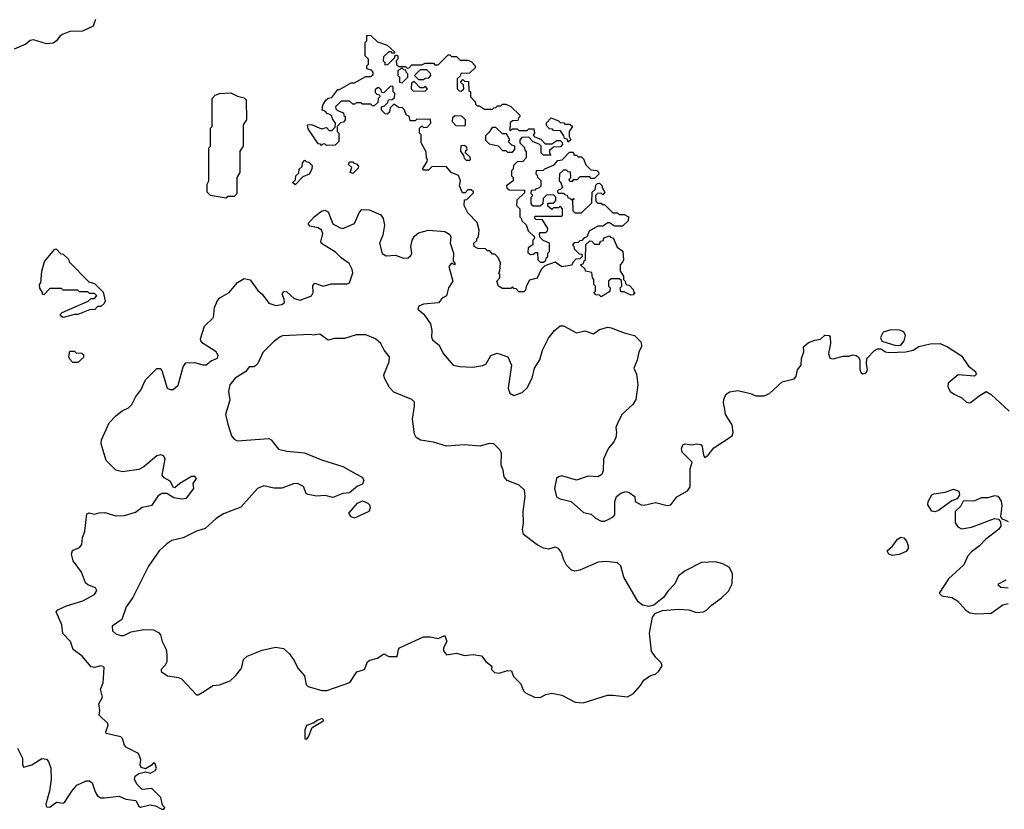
# Model space of a CAD drawing. Extents: x 2106670 to 2323771, y 35271 to 224896.
# Tile 285 of 419: x 2305441 to 2311425, y 116114 to 120915. Entities that reach past the tile are written whole.
import ezdxf

# ---------------------------------------------------------------- set-up
doc = ezdxf.new("R2010")
doc.units = 0

msp = doc.modelspace()

# ---------------------------------------------------------------- linework, layer by layer
at = {"layer": '0CON20XD'}
for points in [[(2305902.5, 120915), (2305887.5, 120875), (2305822.5, 120845), (2305745, 120842.9), (2305705, 120827.5), (2305685, 120814.4), (2305665, 120785.7), (2305645, 120771.5), (2305605, 120768.6), (2305525, 120792.9), (2305505, 120787.5), (2305478.8, 120765), (2305408, 120735)], [(2308505, 119260), (2308475, 119260), (2308458.3, 119278.3), (2308445, 119280), (2308435, 119290), (2308425, 119280), (2308375, 119280), (2308350, 119295), (2308340, 119325), (2308360, 119345), (2308360, 119365), (2308352.5, 119375), (2308360, 119385), (2308362.5, 119435), (2308348.3, 119468.3), (2308328.3, 119488.3), (2308315, 119490), (2308298.3, 119508.3), (2308285, 119510), (2308271.7, 119521.7), (2308225, 119523.3), (2308202.5, 119535), (2308200, 119555), (2308218.3, 119571.7), (2308220, 119585), (2308230, 119595), (2308232.5, 119635), (2308221.7, 119681.7), (2308165, 119740), (2308142.5, 119785), (2308145, 119820), (2308158.3, 119821.7), (2308198.3, 119861.7), (2308198.3, 119868.3), (2308185, 119880), (2308165, 119880), (2308148.3, 119861.7), (2308131.7, 119861.7), (2308114.1, 119904.1), (2308120, 119935), (2308108.3, 119968.3), (2308062.5, 119985), (2308035, 120020), (2307955, 120022.5), (2307945, 120020), (2307925, 120000), (2307895, 120000), (2307890, 120005), (2307918.3, 120051.7), (2307920, 120065), (2307912.5, 120075), (2307911.7, 120111.7), (2307880, 120165), (2307880, 120215), (2307870, 120225), (2307870, 120255), (2307885, 120270), (2307895, 120260), (2307918.3, 120261.7), (2307940, 120285), (2307938.3, 120308.3), (2307855, 120310), (2307845, 120300), (2307815, 120300), (2307808.3, 120328.3), (2307792.5, 120335), (2307778.3, 120368.3), (2307768.3, 120378.3), (2307745, 120380), (2307715, 120400), (2307691.7, 120378.3), (2307688.3, 120351.7), (2307675, 120340), (2307661.7, 120341.7), (2307640, 120365), (2307640, 120385), (2307658.3, 120391.7), (2307678.3, 120411.7), (2307681.7, 120428.3), (2307705, 120430), (2307718.3, 120441.7), (2307720, 120465), (2307710, 120475), (2307710, 120505), (2307705, 120510), (2307691.7, 120508.3), (2307655, 120470), (2307641.7, 120471.7), (2307638.3, 120488.3), (2307625, 120500), (2307615, 120500), (2307601.7, 120488.3), (2307601.7, 120471.7), (2307611.7, 120461.7), (2307628.3, 120458.3), (2307630, 120445), (2307620, 120435), (2307618.3, 120411.7), (2307595, 120390), (2307585, 120390), (2307575, 120400), (2307525, 120400), (2307515, 120410), (2307485, 120410), (2307478.3, 120401.7), (2307465, 120400), (2307445, 120420), (2307395, 120420), (2307360, 120385), (2307361.7, 120371.7), (2307371.7, 120361.7), (2307408.3, 120348.3), (2307411.7, 120331.7), (2307420, 120325), (2307420, 120305), (2307408.3, 120291.7), (2307391.7, 120288.3), (2307370, 120265), (2307370, 120235), (2307380, 120225), (2307380, 120175), (2307358.3, 120151.7), (2307305, 120150), (2307298.3, 120158.3), (2307285, 120160), (2307275, 120150), (2307268.3, 120158.3), (2307255, 120160), (2307195, 120250), (2307190, 120275), (2307215, 120276.7), (2307275, 120250), (2307305, 120260), (2307321.7, 120241.7), (2307338.3, 120241.7), (2307358.3, 120261.7), (2307360, 120285), (2307341.7, 120311.7), (2307338.3, 120328.3), (2307328.3, 120338.3), (2307311.7, 120341.7), (2307298.3, 120358.3), (2307280, 120365), (2307283.3, 120395), (2307302.5, 120425), (2307315, 120436.7), (2307338.3, 120441.7), (2307375, 120490), (2307385, 120490), (2307455, 120530), (2307475, 120530), (2307545, 120570), (2307575, 120570), (2307588.3, 120581.7), (2307590, 120595), (2307578.3, 120608.3), (2307550, 120615), (2307550, 120635), (2307560, 120645), (2307560, 120675), (2307540, 120695), (2307540, 120775), (2307550, 120785), (2307550, 120815), (2307555, 120820), (2307575, 120817.5), (2307615, 120780), (2307675, 120760), (2307718.3, 120718.3), (2307718.3, 120711.7), (2307705, 120710), (2307698.3, 120718.3), (2307685, 120720), (2307651.7, 120688.3), (2307650, 120665), (2307660, 120655), (2307660, 120640), (2307678.3, 120641.7), (2307718.3, 120681.7), (2307725, 120700), (2307740, 120695), (2307740, 120675), (2307730, 120665), (2307731.7, 120641.7), (2307745, 120630), (2307785, 120630), (2307795, 120620), (2307808.3, 120621.7), (2307825, 120640), (2307885, 120640), (2307905, 120650), (2307955, 120650), (2307965, 120640), (2307985, 120640), (2308045, 120700), (2308055, 120700), (2308065, 120690), (2308095, 120690), (2308118.3, 120668.3), (2308165, 120667.5), (2308185, 120660), (2308210, 120635), (2308208.3, 120621.7), (2308175, 120590), (2308121.7, 120588.3), (2308118.3, 120571.7), (2308100, 120555), (2308100, 120495), (2308111.7, 120481.7), (2308125, 120480), (2308140, 120495), (2308138.3, 120518.3), (2308120, 120535), (2308135, 120550), (2308145, 120540), (2308168.3, 120538.3), (2308170, 120485), (2308180, 120475), (2308180, 120445), (2308210, 120415), (2308211.7, 120401.7), (2308221.7, 120391.7), (2308235, 120390), (2308265, 120370), (2308315, 120370), (2308321.7, 120378.3), (2308335, 120380), (2308345, 120390), (2308365, 120390), (2308375, 120400), (2308395, 120400), (2308425, 120387.5), (2308480, 120335), (2308480, 120325), (2308471.7, 120318.3), (2308468.3, 120301.7), (2308435, 120300), (2308421.7, 120288.3), (2308420, 120240), (2308435, 120250), (2308465, 120250), (2308475, 120240), (2308525, 120240), (2308535, 120250), (2308565, 120250), (2308570, 120225), (2308561.7, 120211.7), (2308571.7, 120201.7), (2308608.3, 120188.3), (2308635, 120160), (2308675, 120160), (2308705, 120180), (2308725, 120180), (2308738.3, 120168.3), (2308740, 120155), (2308728.3, 120141.7), (2308685, 120140), (2308661.7, 120118.3), (2308660, 120105), (2308668.3, 120091.7), (2308625, 120090), (2308610, 120105), (2308610, 120145), (2308598.3, 120158.3), (2308561.7, 120171.7), (2308535, 120200), (2308491.7, 120198.3), (2308480, 120185), (2308480, 120165), (2308508.3, 120138.3), (2308511.7, 120121.7), (2308520, 120115), (2308520, 120075), (2308498.3, 120051.7), (2308465, 120050), (2308441.7, 120028.3), (2308440, 120005), (2308430, 119995), (2308430, 119965), (2308440, 119955), (2308440, 119935), (2308400, 119905), (2308401.7, 119891.7), (2308415, 119880), (2308508.3, 119878.3), (2308508.3, 119861.7), (2308461.7, 119818.3), (2308460, 119785), (2308480, 119765), (2308480, 119715), (2308488.3, 119708.3), (2308491.7, 119691.7), (2308518.3, 119668.3), (2308531.7, 119631.7), (2308570, 119595), (2308568.3, 119581.7), (2308560, 119575), (2308560, 119545), (2308531.7, 119528.3), (2308528.3, 119498.3), (2308545, 119487.5), (2308561.7, 119488.3), (2308575, 119500), (2308588.3, 119498.3), (2308590, 119455), (2308605, 119440), (2308625, 119440), (2308638.3, 119451.7), (2308641.7, 119468.3), (2308650, 119475), (2308650, 119495), (2308660, 119505), (2308660, 119555), (2308621.7, 119571.7), (2308601.7, 119591.7), (2308600, 119615), (2308605, 119620), (2308638.3, 119621.7), (2308648.3, 119631.7), (2308650, 119645), (2308618.3, 119698.3), (2308575, 119700), (2308570, 119715), (2308575, 119720), (2308735, 119720), (2308740, 119725), (2308740, 119765), (2308725, 119780), (2308715, 119770), (2308685, 119770), (2308675, 119760), (2308651.7, 119781.7), (2308651.7, 119798.3), (2308685, 119800), (2308700, 119815), (2308700, 119835), (2308685, 119850), (2308641.7, 119848.3), (2308621.7, 119828.3), (2308620, 119795), (2308605, 119780), (2308561.7, 119781.7), (2308550, 119795), (2308550, 119835), (2308560, 119845), (2308550, 119855), (2308551.7, 119878.3), (2308575, 119880), (2308581.7, 119888.3), (2308598.3, 119891.7), (2308610, 119905), (2308610, 119935), (2308590, 119955), (2308588.3, 119968.3), (2308580, 119975), (2308581.7, 119998.3), (2308625, 120000), (2308631.7, 120008.3), (2308688.3, 120031.7), (2308711.7, 120058.3), (2308738.3, 120061.7), (2308781.7, 120108.3), (2308805, 120110), (2308811.7, 120091.7), (2308825, 120090), (2308835, 120080), (2308855, 120080), (2308868.3, 120068.3), (2308881.7, 120031.7), (2308911.7, 120001.7), (2308948.3, 119998.3), (2308958.3, 119988.3), (2308960, 119975), (2308935, 119950), (2308915, 119950), (2308905, 119960), (2308845, 119960), (2308828.3, 119941.7), (2308805, 119940), (2308798.3, 119931.7), (2308785, 119930), (2308780, 119945), (2308790, 119955), (2308788.3, 119988.3), (2308775, 119990), (2308765, 120000), (2308745, 120000), (2308721.7, 119978.3), (2308720, 119935), (2308728.3, 119928.3), (2308740, 119895), (2308728.3, 119881.7), (2308711.7, 119878.3), (2308710, 119865), (2308715, 119860), (2308745, 119860), (2308751.7, 119851.7), (2308768.3, 119848.3), (2308771.7, 119831.7), (2308785, 119830), (2308795, 119820), (2308808.3, 119828.3), (2308808.3, 119821.7), (2308800, 119820), (2308801.7, 119751.7), (2308815, 119740), (2308855, 119740), (2308918.3, 119801.7), (2308920, 119865), (2308938.3, 119881.7), (2308941.7, 119908.3), (2308951.7, 119918.3), (2308965, 119920), (2308980, 119905), (2308980, 119895), (2308997.5, 119865), (2308985, 119850), (2308975, 119860), (2308951.7, 119858.3), (2308940, 119845), (2308941.7, 119811.7), (2308955, 119800), (2308975, 119800), (2308981.7, 119791.7), (2308995, 119790), (2309045, 119740), (2309075, 119740), (2309085, 119730), (2309115, 119730), (2309140, 119715), (2309138.3, 119691.7), (2309105, 119660), (2309055, 119660), (2309025, 119680), (2309015, 119680), (2308985, 119660), (2308955, 119660), (2308901.7, 119628.3), (2308888.3, 119591.7), (2308871.7, 119588.3), (2308858.3, 119571.7), (2308845, 119570), (2308835, 119560), (2308811.7, 119558.3), (2308800, 119545), (2308808.3, 119538.3), (2308811.7, 119521.7), (2308841.7, 119491.7), (2308858.3, 119488.3), (2308860, 119475), (2308845, 119460), (2308821.7, 119458.3), (2308801.7, 119438.3), (2308797, 119423), (2308735, 119412.5), (2308695, 119440), (2308631.7, 119418.3), (2308610, 119395), (2308585, 119342.5), (2308539.3, 119330.7), (2308518.3, 119291.7), (2308515, 119270), (2308505, 119260)], [(2307765, 120530), (2307800, 120565), (2307800, 120585), (2307790, 120595), (2307788.3, 120608.3), (2307775, 120610), (2307765, 120620), (2307740, 120605), (2307740, 120575), (2307750, 120565), (2307750, 120535), (2307765, 120530)], [(2307895, 120550), (2307905, 120560), (2307928.3, 120561.7), (2307940, 120575), (2307938.3, 120588.3), (2307915, 120610), (2307875, 120610), (2307840, 120575), (2307865, 120550), (2307895, 120550)], [(2307905, 120480), (2307920, 120495), (2307908.3, 120508.3), (2307895, 120500), (2307875, 120500), (2307838.3, 120538.3), (2307821.7, 120528.3), (2307820, 120495), (2307831.7, 120481.7), (2307905, 120480)], [(2306695, 119830), (2306600, 119845), (2306580, 119865), (2306580, 119915), (2306590, 119935), (2306590, 120135), (2306600, 120145), (2306600, 120255), (2306610, 120265), (2306610, 120435), (2306630, 120455), (2306655, 120466.7), (2306725, 120470), (2306765, 120450), (2306805, 120440), (2306818.3, 120428.3), (2306820, 120305), (2306800, 120275), (2306800, 120145), (2306780, 120115), (2306780, 119985), (2306760, 119955), (2306760, 119855), (2306745, 119840), (2306705, 119840), (2306695, 119830)], [(2308145, 120270), (2308150, 120275), (2308150, 120305), (2308128.3, 120328.3), (2308085, 120330), (2308071.7, 120318.3), (2308070, 120295), (2308091.7, 120271.7), (2308145, 120270)], [(2308775, 120170), (2308768.3, 120188.3), (2308751.7, 120191.7), (2308748.3, 120208.3), (2308728.3, 120238.3), (2308685, 120240), (2308678.3, 120248.3), (2308661.7, 120251.7), (2308641.7, 120271.7), (2308641.7, 120288.3), (2308671.7, 120318.3), (2308715, 120300), (2308725, 120290), (2308747, 120287), (2308755, 120280), (2308785, 120280), (2308800, 120265), (2308780, 120235), (2308780, 120205), (2308790, 120185), (2308775, 120170)], [(2308435, 120110), (2308450, 120125), (2308450, 120145), (2308431.7, 120151.7), (2308411.7, 120171.7), (2308420, 120185), (2308400, 120220), (2308375, 120220), (2308335, 120260), (2308311.7, 120258.3), (2308295, 120230), (2308271.7, 120208.3), (2308271.7, 120181.7), (2308295, 120160), (2308348.3, 120148.3), (2308375, 120120), (2308395, 120120), (2308405, 120110), (2308435, 120110)], [(2308175, 120060), (2308180, 120065), (2308178.3, 120078.3), (2308150, 120105), (2308151.7, 120118.3), (2308160, 120125), (2308158.3, 120138.3), (2308145, 120150), (2308121.7, 120148.3), (2308120, 120115), (2308138.3, 120088.3), (2308141.7, 120071.7), (2308155, 120060), (2308175, 120060)], [(2307115, 119910), (2307100, 119925), (2307118.3, 119941.7), (2307120, 119965), (2307138.3, 119981.7), (2307140, 120005), (2307158.3, 120021.7), (2307160, 120045), (2307175, 120060), (2307181.7, 120051.7), (2307198.3, 120048.3), (2307218.3, 120028.3), (2307217.5, 120005), (2307200, 119975), (2307161.7, 119958.3), (2307115, 119910)], [(2307465, 119980), (2307450, 119985), (2307460, 120015), (2307440, 120035), (2307445, 120050), (2307465, 120050), (2307471.7, 120041.7), (2307488.3, 120038.3), (2307500, 120025), (2307498.3, 120011.7), (2307465, 119980)], [(2305955.7, 116184.3), (2306045, 116193.8), (2306085.8, 116175.8), (2306147.2, 116167.2), (2306165, 116133.3), (2306175, 116128), (2306235, 116142), (2306265.8, 116135.8), (2306304.1, 116114.1), (2306316.7, 116115), (2306322.5, 116125), (2306309.4, 116139.4), (2306298.9, 116185), (2306245, 116241.2), (2306185, 116233.8), (2306155, 116264), (2306138.6, 116295), (2306142.5, 116315), (2306165, 116331.2), (2306205, 116342.5), (2306236.4, 116333.6), (2306265, 116350), (2306273.3, 116365), (2306265, 116390), (2306255, 116396.7), (2306240, 116380), (2306205, 116360), (2306179.2, 116369.2), (2306172.5, 116382.5), (2306178.2, 116415), (2306163.1, 116453.1), (2306090.3, 116490.3), (2306079, 116505), (2306066, 116545), (2306055.2, 116555.2), (2305965.8, 116575.8), (2305963.9, 116585), (2305979.5, 116625), (2305977.1, 116635), (2305924.5, 116685.5), (2305927.5, 116715), (2305921.9, 116755), (2305944.3, 116795.7), (2305933.2, 116845), (2305947.8, 116882.2), (2305950.9, 116910.9), (2305955, 116977.5), (2305935, 116986.1), (2305895, 116977.1), (2305875, 116980.8), (2305820, 117045), (2305766.4, 117086.4), (2305750, 117135), (2305703.2, 117183.2), (2305696.4, 117235), (2305662.5, 117315), (2305672.2, 117327.8), (2305725, 117351.1), (2305825, 117380.6), (2305895, 117420.5), (2305910, 117445), (2305901.5, 117461.5), (2305855, 117478.2), (2305840.8, 117490.8), (2305817.2, 117555), (2305765.3, 117625), (2305756.2, 117665), (2305761.9, 117688.1), (2305804.5, 117705.5), (2305818.8, 117725), (2305822.7, 117765), (2305837.5, 117805), (2305849.5, 117910.5), (2305863.8, 117916.2), (2305895, 117907.5), (2305925, 117916.7), (2305957.7, 117917.7), (2306025, 117899.1), (2306079.1, 117900.8), (2306145, 117921.3), (2306185, 117950.4), (2306246.2, 117963.8), (2306286.6, 118023.4), (2306305, 118036.9), (2306335, 118036.2), (2306378.9, 118008.9), (2306427.5, 118002.5), (2306454.3, 118005.7), (2306498.9, 118065), (2306496, 118095), (2306515.5, 118125), (2306505, 118137.9), (2306485, 118137.3), (2306415, 118094.7), (2306385, 118067.7), (2306375, 118070.5), (2306355, 118108.9), (2306318.7, 118128.7), (2306307.9, 118145), (2306324.5, 118245), (2306315, 118262.9), (2306298.7, 118268.7), (2306275, 118263.8), (2306195, 118196.1), (2306165, 118180.4), (2306065, 118166.1), (2306025, 118175.6), (2305967.1, 118235), (2305935.7, 118335), (2305939.1, 118360.9), (2305985.5, 118464.5), (2306024.6, 118505.5), (2306063.8, 118536.2), (2306102, 118555), (2306122.9, 118575), (2306146.1, 118623.9), (2306177.4, 118662.6), (2306205.4, 118724.6), (2306275, 118794.4), (2306295, 118794.3), (2306305, 118782.5), (2306337.5, 118675), (2306355, 118666.7), (2306373.6, 118666.4), (2306405, 118692), (2306433.8, 118805), (2306451.1, 118828.9), (2306505, 118831), (2306555, 118815.3), (2306574.1, 118815.9), (2306605, 118841.1), (2306643.4, 118856.6), (2306646.7, 118873.3), (2306636.2, 118895), (2306556.9, 118945), (2306541.7, 118961.7), (2306539.5, 118975), (2306565, 119052), (2306619.4, 119105), (2306624.4, 119165), (2306642.4, 119207.6), (2306657.4, 119222.6), (2306714.2, 119255), (2306765, 119317.1), (2306805, 119341.9), (2306842.4, 119332.4), (2306887.6, 119267.6), (2306913.9, 119245), (2306955, 119191.1), (2306997, 119177), (2307035, 119183.8), (2307050, 119195), (2307048.8, 119215), (2307035.4, 119245), (2307046.7, 119265), (2307065, 119260.9), (2307109.9, 119219.9), (2307145, 119209.7), (2307215.5, 119235), (2307225.4, 119255), (2307221.8, 119298.2), (2307235, 119312.7), (2307285.3, 119294.7), (2307335, 119308.9), (2307431.7, 119308.3), (2307445, 119314.2), (2307466.2, 119375), (2307462.5, 119395), (2307442.8, 119432.8), (2307395, 119466.1), (2307361.3, 119501.3), (2307275, 119552.9), (2307270.8, 119565), (2307284.3, 119615), (2307275.8, 119635), (2307255, 119650), (2307205, 119659.1), (2307194.7, 119675), (2307232.1, 119717.9), (2307275, 119750), (2307295, 119757.5), (2307316.2, 119746.2), (2307344.1, 119674.1), (2307385, 119651.5), (2307405, 119645.5), (2307475.5, 119675), (2307505.6, 119745), (2307519.5, 119760.5), (2307565, 119759.2), (2307635, 119728.1), (2307649.7, 119705), (2307657.3, 119665), (2307648.2, 119605), (2307627.1, 119555), (2307643, 119493), (2307668, 119478), (2307725, 119482.5), (2307773.9, 119463.9), (2307802.3, 119467.6), (2307818.9, 119481.1), (2307824.1, 119495.9), (2307817.3, 119535), (2307826.6, 119575), (2307841.1, 119598.9), (2307865, 119617.8), (2307925.9, 119635.9), (2308025, 119626.4), (2308055, 119608), (2308060.5, 119595), (2308057.4, 119555), (2308076.8, 119495), (2308075.6, 119445.6), (2308085.9, 119434.1), (2308085, 119424.3), (2308065, 119433.8), (2308050, 119415), (2308074, 119325), (2308048, 119285), (2308035, 119236.7), (2308009.1, 119220.9), (2307986.9, 119193.1), (2307895, 119184.5), (2307867.4, 119172.6), (2307861.4, 119155), (2307884.7, 119134.7), (2307897.8, 119125), (2307937.7, 119065), (2307945.5, 119025), (2307942.9, 118985), (2307949.1, 118969.1), (2307991.2, 118935), (2308014.2, 118885), (2308075, 118814.3), (2308115, 118805.6), (2308195, 118802.5), (2308255, 118812), (2308275, 118823.3), (2308305, 118873.8), (2308342.3, 118887.7), (2308407.5, 118865), (2308430, 118815), (2308408.8, 118675), (2308420, 118645), (2308445, 118630.6), (2308495, 118647.5), (2308525, 118676.2), (2308556, 118736), (2308568.8, 118795), (2308602.9, 118847.1), (2308618.5, 118905), (2308655, 118978.1), (2308692.1, 119025), (2308725, 119054.2), (2308745, 119054), (2308825, 119010.9), (2308875, 119023.8), (2308927.5, 119005), (2308965, 119031.2), (2309015, 119044.6), (2309035, 119042.1), (2309115, 119010.9), (2309176.7, 118995), (2309217.5, 118955), (2309220, 118925), (2309203.8, 118895), (2309194, 118845), (2309174.1, 118795.9), (2309189.1, 118759.1), (2309197.1, 118695), (2309184.6, 118605), (2309167.9, 118575), (2309103.3, 118516.7), (2309075.4, 118465), (2309064.6, 118435), (2309068.8, 118405), (2309063.5, 118375), (2309050.9, 118349.1), (2309019.7, 118310.3), (2308988.1, 118245), (2308986.8, 118173.2), (2308979.7, 118150.3), (2308955, 118135.7), (2308895, 118139.2), (2308825, 118115.8), (2308735, 118141.2), (2308715, 118136.2), (2308704.2, 118125), (2308691.1, 118065), (2308703.6, 118013.6), (2308725, 118000.8), (2308793.3, 117985), (2308868.3, 117918.3), (2308915, 117908.8), (2308940, 117885), (2308975, 117866.7), (2308995, 117865.5), (2309018, 117875), (2309047.6, 117892.4), (2309056.9, 117905), (2309058.8, 117985), (2309068.6, 118015), (2309095, 118036.7), (2309125, 118045.6), (2309145, 118040), (2309180, 118015), (2309180.8, 117985), (2309217.5, 117965), (2309236.7, 117963.3), (2309305, 117980), (2309375, 117961.4), (2309398.8, 117965), (2309435, 118014.2), (2309499.8, 118050.2), (2309515.5, 118075), (2309516.4, 118183.6), (2309527.5, 118225), (2309467.1, 118285), (2309462.5, 118305), (2309470.9, 118329.1), (2309485, 118336.7), (2309525, 118329.4), (2309555, 118335.5), (2309581.2, 118331.2), (2309589.2, 118319.2), (2309597, 118267), (2309605, 118252.5), (2309625, 118267.5), (2309658.5, 118311.5), (2309770.5, 118385), (2309777.8, 118405), (2309771.2, 118451.2), (2309730.8, 118515), (2309725.8, 118544.2), (2309717.5, 118585), (2309720, 118605), (2309731.9, 118635), (2309755, 118652.9), (2309805, 118660.5), (2309882.5, 118642.5), (2309915, 118628.8), (2309965, 118627.3), (2309997.9, 118642.1), (2310075, 118713.3), (2310148.3, 118731.7), (2310160, 118745), (2310168, 118785), (2310189.4, 118815), (2310192.9, 118855), (2310205.7, 118894.3), (2310205, 118926.7), (2310235, 118951.2), (2310273, 118967), (2310307, 118973), (2310335, 118997.5), (2310360, 118995), (2310366.2, 118985), (2310368.6, 118945), (2310356, 118885), (2310365, 118856.7), (2310385, 118852.5), (2310445, 118869.2), (2310480.7, 118869.3), (2310505, 118876.7), (2310525, 118873.3), (2310537.5, 118865), (2310546.4, 118846.4), (2310546.7, 118785), (2310555, 118767.5), (2310565, 118761.2), (2310585, 118767.5), (2310593.3, 118785), (2310586.2, 118825), (2310590, 118855), (2310635, 118902.9), (2310655, 118914.2), (2310675, 118913.8), (2310703.3, 118895), (2310725, 118890.6), (2310826, 118896), (2310871.2, 118905), (2310905, 118928), (2310975, 118943.5), (2311035, 118946.2), (2311080, 118925), (2311165, 118870.5), (2311207.7, 118807.7), (2311250, 118775), (2311253, 118757), (2311243.3, 118746.7), (2311145, 118755.7), (2311084.4, 118705), (2311081.9, 118685), (2311096, 118655), (2311123.8, 118635), (2311166.3, 118616.3), (2311195, 118590), (2311215, 118586), (2311225, 118590.8), (2311271.3, 118628.7), (2311315, 118653.8), (2311345, 118635.8), (2311455, 118535.4)], [(2308975, 119230), (2308965, 119240), (2308941.7, 119241.7), (2308930, 119255), (2308940, 119265), (2308940, 119295), (2308930, 119305), (2308930, 119335), (2308922.5, 119345), (2308918.3, 119378.3), (2308880, 119385), (2308878.3, 119398.3), (2308850, 119425), (2308868.3, 119431.7), (2308871.7, 119448.3), (2308880, 119455), (2308881.7, 119548.3), (2308905, 119570), (2308918.3, 119568.3), (2308935, 119550), (2308965, 119550), (2308971.7, 119568.3), (2308988.3, 119571.7), (2308991.7, 119588.3), (2309025, 119600), (2309031.7, 119591.7), (2309048.3, 119588.3), (2309071.7, 119531.7), (2309107, 119507), (2309110, 119455), (2309105, 119440), (2309090, 119425), (2309090, 119385), (2309110, 119355), (2309110, 119335), (2309120, 119325), (2309121.7, 119311.7), (2309131.7, 119301.7), (2309145, 119300), (2309170, 119275), (2309171.7, 119261.7), (2309180, 119255), (2309168.3, 119241.7), (2309155, 119240), (2309115, 119260), (2309095, 119260), (2309090, 119285), (2309100, 119295), (2309098.3, 119328.3), (2309085, 119340), (2309035, 119340), (2309020, 119325), (2309020, 119295), (2309030, 119285), (2309028.3, 119261.7), (2308975, 119230)], [(2305705, 119103.3), (2305690, 119115), (2305690, 119125), (2305700, 119135), (2305857, 119203), (2305875, 119220), (2305895, 119220), (2305910, 119235), (2305895, 119250), (2305865, 119250), (2305855, 119260), (2305805, 119260), (2305795, 119270), (2305705, 119270), (2305695, 119280), (2305625, 119280), (2305588.3, 119241.7), (2305580, 119245), (2305580, 119255), (2305563, 119283), (2305562.5, 119305), (2305570, 119315), (2305576.7, 119385), (2305592.5, 119445), (2305655, 119520), (2305665, 119520), (2305691.7, 119491.7), (2305705, 119490), (2305738.3, 119458.3), (2305741.7, 119441.7), (2305861.7, 119321.7), (2305895, 119310), (2305948.3, 119258.3), (2305960, 119205), (2305955, 119190), (2305935, 119170), (2305915, 119170), (2305897, 119153), (2305865, 119150), (2305795, 119122.5), (2305775, 119122.5), (2305705, 119103.3)], [(2310765, 118934), (2310795, 118936.7), (2310817, 118963), (2310823.6, 118993.6), (2310815, 119016.7), (2310787.7, 119027.7), (2310735, 119028.8), (2310687.5, 119015), (2310673, 118983), (2310680.7, 118960.7), (2310765, 118934)], [(2308865, 116762), (2309012.7, 116807.3), (2309045, 116808.8), (2309135, 116797.5), (2309171.7, 116818.3), (2309214.1, 116865.9), (2309235, 116900), (2309275, 116926.7), (2309305, 116936.7), (2309325, 116953.3), (2309346.2, 116986.2), (2309340, 117005), (2309306.7, 117036.7), (2309281.4, 117075), (2309268.2, 117185), (2309287.3, 117282.7), (2309304.2, 117305.8), (2309347, 117323), (2309445, 117330.6), (2309506.9, 117326.9), (2309555, 117310), (2309595.8, 117314.2), (2309615.8, 117324.2), (2309646.2, 117355), (2309705, 117397.1), (2309749.4, 117440.6), (2309770, 117485), (2309773.1, 117545), (2309754.4, 117584.4), (2309715, 117605.7), (2309668.7, 117618.7), (2309585, 117614.5), (2309485.3, 117564.7), (2309445, 117534), (2309422, 117485), (2309380.2, 117439.8), (2309356.3, 117403.7), (2309295, 117356.2), (2309265, 117346.2), (2309225, 117355.8), (2309200, 117375), (2309112, 117525), (2309093.8, 117595), (2309075, 117612), (2309005, 117620), (2308955.8, 117615.8), (2308845, 117567.5), (2308815, 117562.5), (2308795, 117568), (2308765, 117598.8), (2308745.5, 117635), (2308734.5, 117674.4), (2308715, 117700), (2308695, 117708), (2308655, 117696), (2308625, 117702), (2308585, 117721.5), (2308502.9, 117785), (2308496.7, 117815), (2308502.5, 117855), (2308501.5, 117925), (2308513.1, 118015), (2308508, 118055), (2308475.5, 118085.5), (2308403, 118113), (2308386.2, 118135), (2308380, 118175), (2308366.6, 118206.6), (2308368.3, 118278.3), (2308358.8, 118298.8), (2308322.5, 118335), (2308295, 118337.5), (2308239.2, 118320.8), (2308145, 118329.4), (2308035, 118321.1), (2307955, 118346), (2307877.3, 118357.3), (2307851.2, 118375), (2307840, 118395), (2307828.8, 118485), (2307841.2, 118565), (2307839.6, 118589.5), (2307825, 118606), (2307715, 118650), (2307687.7, 118677.7), (2307657.5, 118735), (2307654.3, 118755), (2307687.5, 118835), (2307688, 118865), (2307655.8, 118905.8), (2307635.8, 118945), (2307603.8, 118975), (2307545, 118998.5), (2307485, 118999.4), (2307415, 118976.7), (2307355, 118977.1), (2307315, 118965.6), (2307265, 119002.6), (2307225, 118997.1), (2307209.2, 119000.8), (2307038, 118992), (2307023.9, 118986.1), (2306983, 118957), (2306918.3, 118891.7), (2306888.8, 118825), (2306875, 118810), (2306865, 118804), (2306835, 118803.3), (2306815.8, 118775), (2306750.8, 118735), (2306718.8, 118695), (2306710, 118655), (2306717.7, 118602.3), (2306692.5, 118515), (2306706, 118455), (2306729.2, 118385), (2306745, 118363.8), (2306762.5, 118355), (2306955, 118368), (2306969.7, 118359.7), (2307015, 118304.3), (2307065, 118290.6), (2307171.7, 118281.7), (2307275, 118238.6), (2307405, 118197.5), (2307483, 118153), (2307523, 118133), (2307532.5, 118115), (2307525, 118090), (2307495, 118078.8), (2307445, 118037.3), (2307405, 118034.3), (2307345, 118010.6), (2307297.7, 118022.3), (2307245, 118018), (2307195, 118027.1), (2307182.9, 118035), (2307165, 118077.1), (2307130, 118095), (2307105, 118091.9), (2307035, 118067.1), (2306985, 118065.7), (2306925, 118080), (2306886.7, 118065), (2306785, 117950.8), (2306679.5, 117910.5), (2306635, 117881.4), (2306568, 117822), (2306515, 117804.4), (2306435, 117764.3), (2306365, 117747.5), (2306335, 117728.8), (2306288.8, 117685), (2306225, 117592.5), (2306127.8, 117402.2), (2306088.6, 117345), (2306062.3, 117267.7), (2306003, 117227), (2306005, 117200), (2306025, 117181.2), (2306055, 117170), (2306075, 117170), (2306117.7, 117192.3), (2306195, 117207.5), (2306255, 117206.2), (2306285, 117188.8), (2306296.2, 117175), (2306307.5, 117135), (2306331.2, 117085), (2306336, 117055), (2306335, 117010), (2306325, 116990), (2306300, 116965), (2306301.7, 116951.7), (2306340, 116925), (2306406.1, 116916.1), (2306425, 116907.5), (2306515, 116810), (2306525, 116810), (2306565, 116832.5), (2306614.1, 116865.9), (2306655, 116870), (2306720, 116895), (2306755, 116927.5), (2306784.1, 116965.9), (2306792, 116978), (2306802, 117025), (2306823.8, 117045), (2306915, 117081.8), (2306995, 117100.6), (2307045, 117091.4), (2307080.3, 117060.3), (2307112, 117015), (2307131.7, 116971.7), (2307172.5, 116925), (2307183, 116873), (2307195, 116860), (2307277, 116837), (2307307, 116837), (2307447.5, 116885), (2307490.7, 116949.3), (2307536.4, 116963.6), (2307555, 117010), (2307569.3, 117020.7), (2307615, 117032.5), (2307655, 117060), (2307685, 117042.5), (2307735, 117043.3), (2307742.5, 117085), (2307750, 117095), (2307895, 117162.5), (2307935, 117162.5), (2307985, 117153.3), (2308025, 117170), (2308036.2, 117135), (2308017.1, 117095), (2308017.5, 117077.5), (2308035, 117052.5), (2308095, 117063.8), (2308145, 117048.8), (2308196.2, 117056.2), (2308247, 117047), (2308273.6, 117013.6), (2308310, 116985), (2308307.5, 116965), (2308326.4, 116946.4), (2308355, 116941.2), (2308405, 116958.8), (2308430, 116955), (2308441.7, 116921.7), (2308487, 116877), (2308502.5, 116835), (2308515, 116822.5), (2308570, 116795), (2308605, 116793.3), (2308638.3, 116811.7), (2308675, 116820), (2308735, 116808.8), (2308816.1, 116766.1), (2308865, 116762)], [(2305795, 118830), (2305765, 118830), (2305745, 118850), (2305740, 118865), (2305745, 118900), (2305775, 118900), (2305785, 118890), (2305817, 118887), (2305828.3, 118878.3), (2305828.3, 118861.7), (2305795, 118830)], [(2311005, 117923.3), (2310985, 117926.7), (2310959.2, 117965), (2310962.7, 117985), (2310985, 118026.2), (2310997, 118033), (2311065, 118042), (2311115, 118060), (2311147.7, 118047.7), (2311153.3, 118025), (2311137.7, 118002.3), (2311105, 117988.8), (2311025, 117930), (2311005, 117923.3)], [(2311450.8, 117860.8), (2311410.4, 117880.5), (2311403.6, 117893.6), (2311411.2, 117958.8), (2311408.3, 117988.3), (2311390, 118015), (2311365, 118020.8), (2311325, 118008), (2311285, 118008.1), (2311245, 117990), (2311175, 117987.5), (2311158.8, 117955), (2311125.8, 117925), (2311125.8, 117855), (2311142.2, 117832.2), (2311165, 117820), (2311225, 117830), (2311365, 117882), (2311388.8, 117878.8), (2311402.5, 117862.5), (2311404.3, 117835), (2311388.6, 117815), (2311310.6, 117755), (2311274.4, 117715), (2311225, 117680), (2311202.8, 117655), (2311178.8, 117601.2), (2311085, 117514.3), (2311028.8, 117428.8), (2311045, 117412), (2311105, 117401.2), (2311140.9, 117380.9), (2311190, 117325), (2311215, 117308.8), (2311255, 117302.5), (2311345, 117307.5), (2311415, 117358), (2311447.5, 117365)], [(2307475, 117884.4), (2307455, 117892.5), (2307441.2, 117915), (2307493.8, 117975), (2307525, 117990), (2307557.5, 117975), (2307566.7, 117965), (2307571.2, 117945), (2307563.8, 117925), (2307475, 117884.4)], [(2310745, 117656.7), (2310722.5, 117665), (2310712.5, 117685), (2310745.8, 117714.2), (2310775, 117756.7), (2310795, 117768.8), (2310813.6, 117763.6), (2310830, 117745), (2310841.2, 117715), (2310840.7, 117699.3), (2310828.3, 117681.7), (2310785, 117663.8), (2310745, 117656.7)], [(2311448.3, 117458.3), (2311403, 117463), (2311390, 117475), (2311390, 117485), (2311435, 117510)], [(2307185, 116541.2), (2307196.9, 116555), (2307218.6, 116611.4), (2307278, 116645), (2307287.3, 116655), (2307285, 116661.2), (2307275, 116664.2), (2307253.6, 116656.4), (2307225, 116637.5), (2307185, 116623.3), (2307174.3, 116595.7), (2307173.8, 116555), (2307175, 116542.5), (2307185, 116541.2)], [(2305427.7, 116485), (2305459.2, 116425), (2305458.3, 116388.3), (2305465, 116370), (2305515, 116384.4), (2305575, 116424), (2305605, 116418), (2305615.5, 116405.5), (2305630, 116365), (2305633.4, 116295), (2305623.2, 116225), (2305600, 116145), (2305605, 116128.8), (2305625, 116127.1), (2305665, 116157.5), (2305705, 116150.8), (2305714.4, 116155.6), (2305758.1, 116225), (2305789.5, 116260.5), (2305845, 116286.8), (2305865, 116287.1), (2305881.5, 116275), (2305899.9, 116219.9), (2305915, 116195.7), (2305935, 116184.4), (2305955.7, 116184.3)]]:
    msp.add_lwpolyline(points, dxfattribs=at)

doc.saveas('drawing.dxf')
